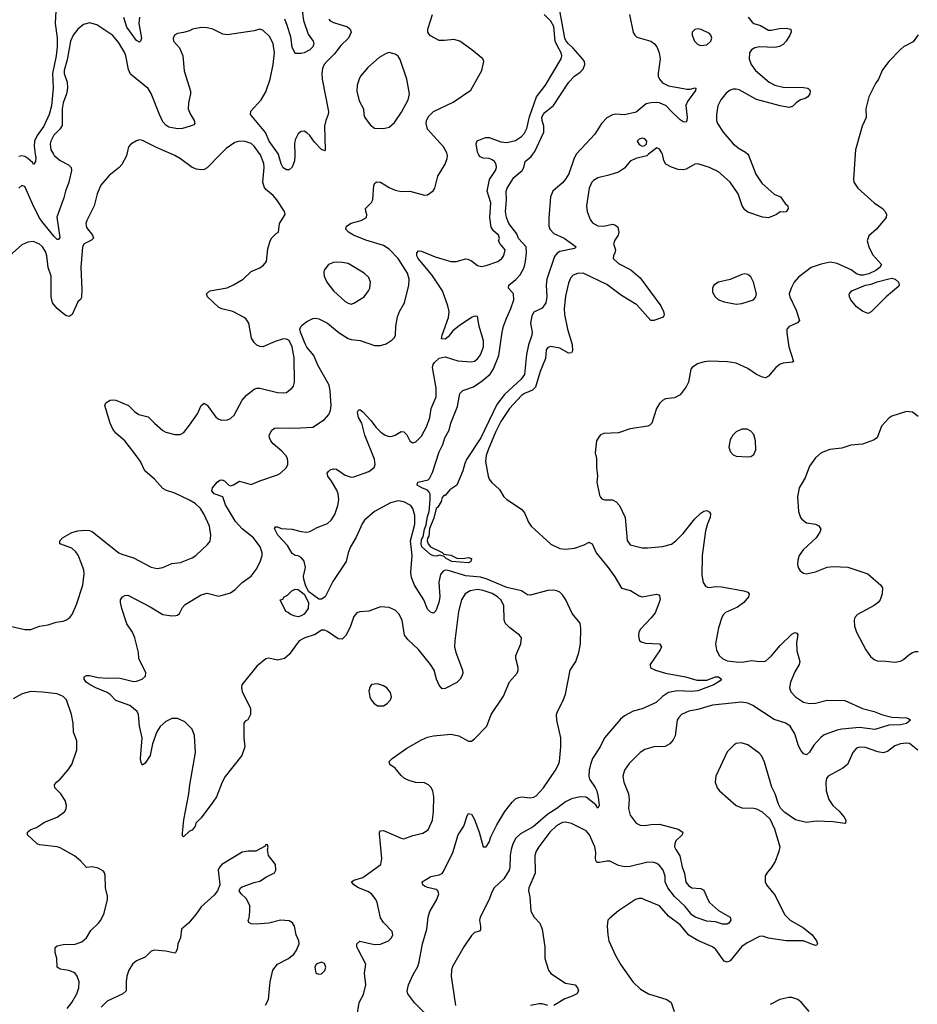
# Model space of a CAD drawing. Header units: inches. Extents: x 2057696 to 2160536, y 827480 to 1016834.
# Tile 332 of 422: x 2081955 to 2088063, y 974218 to 980915. Entities that reach past the tile are written whole.
import ezdxf

# ---------------------------------------------------------------- set-up
doc = ezdxf.new("R2010")
doc.units = ezdxf.units.IN
doc.header["$MEASUREMENT"] = 0
doc.layers.add('C0987', color=7, linetype='Continuous')
doc.layers.add('C0988', color=7, linetype='Continuous')

msp = doc.modelspace()

# ---------------------------------------------------------------- linework, layer by layer
at = {"layer": 'C0987', "color": 5}
for points, elevation in [([(2082684.7, 980000), (2082682.4, 979990), (2082650.3, 979930), (2082631.8, 979910), (2082564, 979856), (2082507.4, 979790), (2082482.3, 979730), (2082463.1, 979650), (2082411.3, 979550), (2082405.8, 979530), (2082410, 979501.6), (2082450.2, 979450), (2082456.9, 979430), (2082444.1, 979415.9), (2082393.8, 979390), (2082382.7, 979370), (2082372.2, 979230), (2082377.9, 979082.1), (2082374.8, 979025.2), (2082370, 979012.7), (2082350, 978995.1), (2082311.3, 978910), (2082299.2, 978900.8), (2082290, 978897.1), (2082270, 978903), (2082250, 978916.1), (2082209.9, 978949.9), (2082177.8, 978990), (2082169, 979030), (2082169, 979170), (2082149.8, 979230), (2082139.1, 979310), (2082130, 979337.6), (2082110, 979369.6), (2082090, 979387.6), (2082050, 979407), (2082010, 979402.9), (2081970, 979382.9), (2081802.7, 979237.3)], 480), ([(2081870, 976794.4), (2081990, 976768.5), (2082031.6, 976768.4), (2082090, 976790.4), (2082150, 976799.1), (2082203.8, 976816.2), (2082250, 976823), (2082270, 976830.7), (2082297.2, 976850), (2082311.4, 976868.6), (2082342.4, 976937.6), (2082385.1, 977070), (2082394.6, 977145.4), (2082391.6, 977170), (2082378.4, 977210), (2082352.4, 977272.4), (2082336.4, 977296.4), (2082310, 977320.3), (2082229.4, 977350), (2082229.5, 977370), (2082247.3, 977390), (2082310, 977427.1), (2082350, 977439.6), (2082396.6, 977443.4), (2082430, 977440.1), (2082450, 977432.5), (2082630, 977289.2), (2082650, 977279.2), (2082730, 977255.6), (2082850, 977191.5), (2082890, 977183.2), (2082929, 977190), (2082990, 977216.9), (2083050, 977222.3), (2083130, 977254.3), (2083153, 977270), (2083234, 977346), (2083251.3, 977368.7), (2083256.9, 977410), (2083247.1, 977470), (2083210.8, 977550), (2083186, 977590), (2083150, 977623.7), (2083110, 977647.9), (2083010, 977695.3), (2082953.6, 977713.6), (2082930, 977726.5), (2082871.5, 977790), (2082807.1, 977847.1), (2082777, 977910), (2082734.9, 977970), (2082671.1, 978050), (2082610, 978103.7), (2082589.1, 978130), (2082571, 978170), (2082534.8, 978290), (2082542.4, 978310), (2082570, 978326.5), (2082590, 978330.2), (2082610, 978327.2), (2082696.4, 978290), (2082736.5, 978250), (2082767, 978230), (2082830, 978214), (2082871.8, 978170), (2082930, 978121.7), (2082950, 978110.3), (2083010, 978094.9), (2083046.3, 978093.7), (2083071.8, 978108.2), (2083110, 978156.4), (2083165.3, 978234.7), (2083190, 978290.8), (2083210, 978307.3), (2083230, 978293.4), (2083290, 978211.8), (2083310, 978198.7), (2083330, 978192.2), (2083370, 978192.7), (2083390, 978202), (2083413.7, 978226.3), (2083470, 978327.7), (2083497.8, 978362.2), (2083550, 978401.3), (2083570, 978408.8), (2083590, 978408.9), (2083710, 978380.3), (2083750, 978376.4), (2083770, 978380.5), (2083785.2, 978390), (2083809.7, 978410.3), (2083817.4, 978422.6), (2083824.2, 978450), (2083824.1, 978615.9), (2083810.5, 978690), (2083790, 978732.7), (2083770, 978743.1), (2083750, 978744.1), (2083693.7, 978726.3), (2083610, 978689.7), (2083590, 978691.2), (2083570, 978700.5), (2083550, 978718.7), (2083532.1, 978750), (2083514.2, 978850), (2083497.3, 978877.3), (2083483, 978890), (2083406.3, 978930), (2083330, 978947.7), (2083310, 978958.4), (2083233.3, 979030), (2083227.3, 979050), (2083249.1, 979070.9), (2083367.5, 979092.5), (2083410, 979111.2), (2083476.3, 979150), (2083530, 979202), (2083590, 979226.7), (2083614.9, 979245.1), (2083634.7, 979270), (2083644.4, 979355.6), (2083659.6, 979410), (2083670, 979430.7), (2083699.5, 979460.5), (2083715.3, 979470), (2083722.7, 979530), (2083762, 979590), (2083757, 979610), (2083705.1, 979690), (2083680.2, 979720.2), (2083630, 979760.4), (2083617.9, 979777.9), (2083609.2, 979810), (2083619.3, 979910), (2083617.1, 979937.1), (2083590.6, 980000)], 480), ([(2082184.9, 980000), (2082190, 979991.7), (2082230, 979958.3), (2082288.4, 979928.4), (2082304.6, 979910), (2082306.9, 979890), (2082289.3, 979810), (2082267.3, 979750), (2082256.3, 979703.7), (2082207.3, 979572.7), (2082227.3, 979432.7), (2082219, 979421), (2082210, 979419.6), (2082190, 979439.7), (2082110, 979537.7), (2082088.8, 979570), (2082042.1, 979662.1), (2081990, 979781.3), (2081970, 979788.2), (2081949.4, 979770)], 460), ([(2082061.4, 980000), (2082064.6, 979975.4), (2082063.1, 979950), (2082050, 979929.6), (2082042.8, 979942.8), (2082011.7, 979971.7), (2081990, 979984.7), (2081970, 979988.8), (2081950, 979984.3)], 440), ([(2084249.6, 974130), (2084265.6, 974230), (2084294.2, 974285.8), (2084309.7, 974350), (2084301.3, 974430), (2084309.6, 974490), (2084257.6, 974590), (2084249.8, 974610), (2084249.8, 974630.2), (2084270, 974646.7), (2084370, 974624.2), (2084410, 974627.2), (2084465.2, 974650), (2084486, 974670), (2084494.5, 974690), (2084490, 974713.2), (2084430, 974774.5), (2084410, 974806), (2084387.1, 974910), (2084378.3, 974930), (2084350, 974969.6), (2084324.8, 974984.8), (2084261.6, 975010), (2084229.6, 975030), (2084212.3, 975050), (2084230, 975062.4), (2084290, 975080.2), (2084411.6, 975168.4), (2084419.8, 975210), (2084403.5, 975376.5), (2084404.2, 975390), (2084410, 975399.1), (2084430, 975400.3), (2084550, 975347.3), (2084570, 975344.7), (2084630, 975366), (2084698.6, 975381.4), (2084735.4, 975404.6), (2084763.5, 975470), (2084771.1, 975530), (2084773, 975630), (2084766, 975670), (2084754.1, 975694.1), (2084738, 975710), (2084710, 975723.6), (2084650, 975727.3), (2084610, 975738.4), (2084574.9, 975754.9), (2084550, 975775.1), (2084510, 975823.6), (2084475.1, 975850), (2084469.3, 975870), (2084489.3, 975890), (2084590, 975960.3), (2084690, 976017.1), (2084730, 976034.9), (2084770, 976043.8), (2084890, 976054.4), (2084943.4, 976043.4), (2085010, 976007.3), (2085030, 976007.3), (2085050, 976022.8), (2085133.6, 976110), (2085163.6, 976190), (2085246.7, 976313.3), (2085288.3, 976411.7), (2085340.7, 976470), (2085347.6, 976490), (2085347.6, 976510), (2085331.6, 976570), (2085331.8, 976590), (2085364.5, 976670), (2085369.3, 976710), (2085357.2, 976730), (2085290, 976778), (2085259.6, 976810), (2085252.3, 976832.3), (2085249.8, 976930), (2085228.9, 976970), (2085207.7, 976990), (2085170, 977013.1), (2085110, 977033.4), (2085070, 977038.8), (2085020.5, 977030), (2084986, 977010), (2084961.8, 976970), (2084942.2, 976890), (2084915.3, 976690), (2084914, 976650), (2084923.1, 976610), (2084968, 976490), (2084970.4, 976470), (2084964.9, 976450), (2084953.4, 976430), (2084930, 976407), (2084850, 976365.2), (2084830, 976364), (2084810, 976388.7), (2084792, 976430), (2084774.7, 976490), (2084749.8, 976529.8), (2084670, 976631.6), (2084598.2, 976698.2), (2084573.3, 976730), (2084558.3, 976830), (2084534.6, 976874.6), (2084510, 976899.5), (2084470, 976917.6), (2084410, 976920.7), (2084330, 976891.8), (2084270, 976887), (2084250, 976880.9), (2084230, 976856), (2084207.1, 976790), (2084176.1, 976730), (2084150, 976702), (2084123.3, 976703.3), (2084050, 976754), (2084030, 976762.6), (2084010, 976763.5), (2083966.1, 976733.9), (2083896.3, 976710), (2083856.3, 976690), (2083790, 976597.2), (2083758, 976570), (2083710, 976559.5), (2083650, 976571.8), (2083630, 976567), (2083570, 976518), (2083467.3, 976390), (2083465.5, 976370), (2083470, 976344.7), (2083524.7, 976230), (2083524.7, 976190), (2083506.8, 976153.2), (2083490, 976144), (2083480.7, 976130), (2083479.5, 976030), (2083487, 975970), (2083466, 975910), (2083353, 975767), (2083332.6, 975730), (2083293.4, 975630), (2083270, 975592), (2083190, 975486.6), (2083154.8, 975450), (2083150, 975428.7), (2083130, 975402), (2083110, 975395.3), (2083070, 975358), (2083064, 975364), (2083062, 975382), (2083072.5, 975472.5), (2083107.3, 975650), (2083113.5, 975710), (2083151.2, 975930), (2083145.4, 976045.4), (2083129.6, 976089.6), (2083080.1, 976140.1), (2083030, 976162), (2082990, 976162.4), (2082950, 976142.3), (2082910, 976107.1), (2082887.6, 976072.4), (2082859, 975990), (2082842.4, 975910), (2082810, 975857.2), (2082790, 975845.2), (2082780.9, 975860.9), (2082778, 975890), (2082788.4, 976030), (2082769.8, 976109.8), (2082762.6, 976190), (2082754.7, 976210), (2082704.5, 976250), (2082610, 976283.6), (2082570, 976325.6), (2082550, 976339.4), (2082473, 976370), (2082435.4, 976390), (2082407.9, 976410), (2082394, 976430), (2082393.8, 976446.2), (2082410, 976455.5), (2082430, 976455.2), (2082490, 976440.7), (2082550, 976436.5), (2082630, 976438.6), (2082730, 976414.4), (2082750, 976416.4), (2082788.7, 976430), (2082812.3, 976450), (2082812.7, 976472.7), (2082767, 976570), (2082762.9, 976610), (2082738.7, 976710), (2082722, 976750), (2082684.9, 976804.9), (2082649.9, 976909.9), (2082640.7, 976950), (2082641.4, 976970), (2082654, 976990), (2082670, 976999.6), (2082690, 977001.3), (2082842.6, 976922.6), (2082930, 976870.4), (2082990, 976860.4), (2083017.2, 976862.8), (2083030, 976865.5), (2083043, 976877), (2083062.4, 976917.6), (2083081.8, 976938.2), (2083190, 977004.2), (2083230, 977014), (2083310, 976994.4), (2083390, 977017.1), (2083420.8, 977039.2), (2083470, 977087.7), (2083529.7, 977130.3), (2083563.8, 977176.2), (2083591.3, 977228.7), (2083604.2, 977270), (2083604.7, 977290), (2083592.3, 977330), (2083545.7, 977390), (2083470, 977452.3), (2083422.7, 977502.7), (2083355.3, 977615.3), (2083336.9, 977670), (2083279.6, 977690), (2083261.6, 977710), (2083267.3, 977730), (2083298.4, 977770), (2083317.7, 977782.3), (2083330, 977784.9), (2083350, 977778.4), (2083377.3, 977750), (2083390, 977744.2), (2083410, 977750.4), (2083450, 977775.6), (2083530, 977754.6), (2083590, 977779.5), (2083710, 977819.3), (2083730, 977830.4), (2083770.8, 977869.2), (2083779.7, 977890), (2083781, 977910), (2083776.8, 977930), (2083766, 977950), (2083739.3, 977979.3), (2083679.8, 978030), (2083664.2, 978050), (2083655.6, 978070), (2083653.7, 978090), (2083670, 978122.4), (2083690, 978136), (2083710, 978139.6), (2083823, 978137), (2083950, 978143.1), (2084030, 978195.8), (2084059.1, 978230), (2084070, 978256), (2084074.6, 978290), (2084068.8, 978390), (2084060.3, 978430), (2083985, 978565), (2083955.8, 978630), (2083910, 978687), (2083897.4, 978710), (2083865, 978790), (2083862.6, 978810), (2083869.9, 978830), (2083879.7, 978840.3), (2083910, 978862.3), (2083950, 978882.5), (2083970, 978885.6), (2083990, 978881.3), (2084050, 978850.2), (2084130, 978785.4), (2084190, 978745.8), (2084210, 978739.1), (2084272.3, 978732.3), (2084370, 978699.3), (2084410, 978699.1), (2084449.5, 978710.5), (2084490, 978737.3), (2084505.8, 978754.2), (2084512.8, 978770), (2084514, 978830), (2084525.9, 978894.1), (2084539.3, 978930), (2084572.9, 978990), (2084602.3, 979110), (2084606.2, 979150), (2084594.6, 979190), (2084530.6, 979290), (2084470, 979353.3), (2084430, 979378.3), (2084310, 979416.3), (2084227.1, 979450), (2084192.6, 979470), (2084174, 979490), (2084178.9, 979510), (2084209.8, 979530.2), (2084279.3, 979550), (2084315.1, 979570), (2084318, 979590), (2084309.6, 979610), (2084308, 979630), (2084350, 979670.7), (2084357.7, 979690), (2084365.1, 979790), (2084373.4, 979806.6), (2084386.6, 979813.4), (2084410, 979810.3), (2084470, 979774), (2084510, 979756), (2084550, 979747.7), (2084610, 979748.7), (2084710, 979720.7), (2084730, 979722.8), (2084769.4, 979750.6), (2084781.2, 979770), (2084800.9, 979850), (2084850, 979933.4), (2084864.4, 979970), (2084867.1, 979990), (2084864.7, 980000)], 460), ([(2083321.4, 980000), (2083232, 979908), (2083210, 979895.5), (2083190, 979893.3), (2083158.5, 979898.5), (2083130, 979909.8), (2083050, 979968.2), (2083010.7, 979990.7), (2082989.5, 980000)], 480), ([(2084766.1, 974106.1), (2084644.7, 974224.7), (2084596.9, 974290), (2084590.9, 974310), (2084601.4, 974350), (2084630, 974416.3), (2084663.9, 974476.1), (2084672.9, 974507.1), (2084696.8, 974630), (2084726, 974730), (2084735.9, 974810), (2084746.9, 974850), (2084792.8, 974930), (2084806.6, 974970), (2084800.5, 974990), (2084790, 974999.1), (2084730, 975011.6), (2084710, 975021.6), (2084699.5, 975030), (2084695.1, 975050), (2084752.8, 975087.2), (2084810, 975098.4), (2084830, 975108.1), (2084839.4, 975120.6), (2084902.2, 975250), (2084938.8, 975370), (2084978.5, 975430), (2084999.7, 975500.3), (2085010, 975515.8), (2085030, 975510.4), (2085050, 975474), (2085081.6, 975390), (2085109.2, 975290), (2085130, 975289.1), (2085150, 975320.5), (2085161.8, 975358.2), (2085201.8, 975438.2), (2085257.1, 975530), (2085306.7, 975593.3), (2085330, 975614.6), (2085350, 975625), (2085370, 975628.3), (2085430, 975622.1), (2085453.4, 975626.6), (2085470, 975636.6), (2085519.8, 975690), (2085602.4, 975810), (2085622.8, 975850), (2085627.9, 975870), (2085636.8, 975970), (2085636.5, 976030), (2085609.8, 976150), (2085607.7, 976190), (2085613.8, 976210), (2085654.6, 976285.4), (2085670, 976328.2), (2085702.2, 976490), (2085738.9, 976550), (2085760.5, 976610), (2085770.5, 976670), (2085774.6, 976774.6), (2085769.8, 976810), (2085715.7, 976875.7), (2085672.1, 976970), (2085650, 977003.2), (2085630, 977020.5), (2085610, 977030.5), (2085590, 977035.2), (2085550, 977033.1), (2085430, 977001), (2085410, 977003.7), (2085369.4, 977029.4), (2085270, 977053.8), (2085130, 977112.8), (2085090, 977123.2), (2084992.1, 977132.1), (2084870, 977169), (2084850, 977170.3), (2084836.5, 977163.5), (2084819.4, 977140.6), (2084808.4, 977088.4), (2084813.2, 976990), (2084808.5, 976950), (2084786, 976894), (2084770, 976879.6), (2084750, 976886), (2084730, 976905.6), (2084705.7, 976970), (2084642.7, 977070), (2084621.2, 977121.2), (2084617.4, 977157.4), (2084625.5, 977270), (2084614.8, 977370), (2084643.9, 977483.9), (2084643.7, 977543.7), (2084630.8, 977590), (2084616.9, 977610), (2084570, 977636.5), (2084530, 977641.8), (2084479.1, 977630), (2084370, 977569.8), (2084301.5, 977510), (2084288.3, 977491.7), (2084244.3, 977395.7), (2084207.3, 977330), (2084191.4, 977290), (2084176.1, 977230), (2084085.3, 977094.7), (2084033.7, 976990), (2084010, 976974.3), (2083990, 976973.3), (2083923, 977023), (2083903.3, 977063.3), (2083888.4, 977110), (2083887, 977130), (2083899.8, 977190), (2083891.8, 977231.8), (2083870, 977256.8), (2083850, 977267.4), (2083830, 977271.1), (2083810, 977285.4), (2083778.5, 977338.5), (2083712.4, 977410), (2083690, 977454), (2083695.3, 977464.7), (2083710, 977464.9), (2083734.4, 977454.4), (2083810, 977450.3), (2083870, 977432.9), (2083909.7, 977430.3), (2083930, 977434.4), (2083979.5, 977460.5), (2084050, 977488.1), (2084074.2, 977510), (2084098.9, 977550), (2084119.8, 977610), (2084125.8, 977650), (2084121.8, 977690), (2084114.2, 977714.2), (2084077.2, 977777.2), (2084051.5, 977810), (2084047.8, 977830), (2084057.1, 977842.9), (2084067.4, 977852.6), (2084090, 977861.3), (2084110, 977857.6), (2084170, 977816.9), (2084210, 977804.5), (2084230, 977806.5), (2084330, 977842.8), (2084366.3, 977870), (2084373.5, 977890), (2084370, 977925.2), (2084303.8, 978090), (2084283.5, 978170), (2084261.5, 978210), (2084254.5, 978245.5), (2084261, 978259), (2084270, 978264.9), (2084290, 978248.4), (2084343.6, 978190), (2084380.8, 978140.8), (2084413.1, 978110), (2084442.4, 978090), (2084470, 978081.3), (2084490, 978082.7), (2084510.8, 978089.2), (2084550, 978114), (2084570, 978111), (2084590, 978091), (2084610, 978051.3), (2084620.7, 978040.7), (2084630, 978036), (2084650, 978044), (2084690, 978081.6), (2084726, 978150), (2084745.1, 978210), (2084755.4, 978270), (2084788.4, 978350), (2084789.8, 978410), (2084765.3, 978550), (2084768.5, 978570), (2084776.8, 978583.2), (2084810, 978612.4), (2084850, 978621.6), (2084935.6, 978595.6), (2085030, 978587.7), (2085050, 978593.4), (2085070, 978608.9), (2085090, 978634.9), (2085110.7, 978690), (2085110.8, 978730), (2085082, 978830), (2085070, 978895.3), (2085050, 978899.5), (2085030, 978889.6), (2084946.3, 978833.7), (2084902.2, 978797.8), (2084870, 978758), (2084850, 978741.2), (2084825.2, 978745.2), (2084829.2, 978769.2), (2084874, 978890), (2084878, 978930), (2084869, 978970), (2084832.6, 979070), (2084760, 979180), (2084666.8, 979290), (2084658.3, 979310), (2084658, 979330), (2084670, 979342), (2084690, 979341.3), (2084781.7, 979301.7), (2084890, 979271.4), (2084928.6, 979271.4), (2084990, 979288), (2085005.8, 979285.8), (2085030, 979274), (2085070, 979243.8), (2085097.3, 979237.3), (2085130, 979242.6), (2085210, 979270.3), (2085236.9, 979290), (2085249.8, 979310.2), (2085258.7, 979350), (2085224.7, 979390), (2085213.5, 979410), (2085220.3, 979430), (2085213.5, 979450), (2085178.8, 979478.8), (2085164.4, 979504.4), (2085155, 979570), (2085161.4, 979670), (2085136.5, 979750), (2085151.8, 979828.2), (2085192.1, 979890), (2085199.2, 979910), (2085198, 979930), (2085186.3, 979950), (2085170, 979962.3), (2085150, 979970.7), (2085110, 979972.4), (2085085.2, 979985.2), (2085077.2, 980000)], 440), ([(2083828.2, 980000), (2083828.5, 979990), (2083825.1, 979954.9), (2083810, 979912), (2083790, 979893.6), (2083770, 979893.3), (2083748.1, 979908.1), (2083735, 979935), (2083717.3, 979997.3), (2083715.4, 980000)], 460), ([(2085741.9, 980000), (2085741, 979999), (2085727.4, 979972.6), (2085692.3, 979867.7), (2085670, 979831.4), (2085650, 979806.6), (2085582.8, 979750), (2085568.2, 979710), (2085555.9, 979564.1), (2085556.6, 979510), (2085563.7, 979490), (2085590, 979461.4), (2085659.7, 979430), (2085742.4, 979370), (2085730, 979359.7), (2085630, 979338.3), (2085613, 979327), (2085595.3, 979304.7), (2085541.5, 979150), (2085538, 979110), (2085542.3, 979030), (2085536.5, 978990), (2085510, 978954), (2085453.7, 978926.3), (2085439.2, 978900.8), (2085430.3, 978850), (2085441.7, 978790), (2085440.1, 978770), (2085417.2, 978702.8), (2085403, 978637), (2085390, 978502.3), (2085367.8, 978470), (2085254.7, 978365.3), (2085202, 978298), (2085092.8, 978070), (2084996.1, 977923.9), (2084983.2, 977896.8), (2084970, 977846), (2084930.3, 977749.7), (2084883, 977717), (2084850, 977678), (2084842, 977678), (2084830, 977666), (2084822.8, 977637.2), (2084800.7, 977599.3), (2084788.9, 977591.1), (2084774.2, 977525.8), (2084744.9, 977455.1), (2084738.8, 977401.2), (2084730.9, 977389.1), (2084728, 977370), (2084734, 977350), (2084751, 977330), (2084830.3, 977290.3), (2084840.4, 977280.4), (2084890, 977273.1), (2084930, 977253), (2084970, 977250.6), (2085010, 977256.3), (2085030, 977250.7), (2085026, 977230), (2085010, 977222), (2084895.3, 977230), (2084856.9, 977250), (2084844.6, 977264.6), (2084814, 977274), (2084790, 977267), (2084770, 977267.6), (2084750, 977276.9), (2084691.8, 977330), (2084686.8, 977350), (2084690, 977380.5), (2084701.7, 977398.3), (2084710, 977450.5), (2084721.4, 977478.6), (2084730, 977536.3), (2084742, 977570), (2084749.3, 977650), (2084748, 977688), (2084742.3, 977702.3), (2084730, 977714.5), (2084692.7, 977730), (2084660.9, 977750), (2084664, 977770), (2084733.8, 977786.2), (2084744.5, 977795.5), (2084765.1, 977834.9), (2084810, 977974.8), (2084834.8, 978025.2), (2084848.4, 978070), (2084877.5, 978122.5), (2084890, 978170.7), (2084934.9, 978285.1), (2084950, 978372.2), (2084970, 978394), (2085042.3, 978417.7), (2085102, 978458), (2085156, 978504), (2085180.3, 978539.7), (2085215.1, 978630), (2085238.2, 978790), (2085247.9, 978830), (2085269.3, 978890), (2085297.8, 978950), (2085316.9, 979010), (2085314.5, 979050), (2085281.1, 979090), (2085284, 979110), (2085331.1, 979148.9), (2085359.8, 979180.2), (2085387.4, 979230), (2085397.7, 979270), (2085405, 979330), (2085401.4, 979370), (2085350, 979428), (2085338.3, 979458.3), (2085283.4, 979530), (2085267.1, 979570), (2085260.5, 979610), (2085268, 979690), (2085266.2, 979750), (2085271.8, 979770), (2085318.1, 979841.9), (2085375.6, 979890), (2085386, 979910), (2085395.8, 979950), (2085435.9, 979984.1), (2085447.3, 980000)], 420), ([(2086234.6, 980000), (2086222, 979990), (2086148.5, 979971.5), (2086110, 979952.7), (2086070, 979906), (2086030, 979878), (2085963.4, 979856.6), (2085890, 979839.6), (2085859.2, 979820.8), (2085848.2, 979810), (2085830.4, 979770), (2085812.7, 979650), (2085817.1, 979610), (2085836.7, 979556.7), (2085852.7, 979532.7), (2085890, 979513), (2085930, 979510.4), (2085990, 979524), (2086010, 979518), (2086024.5, 979504.5), (2086033.4, 979470), (2086028, 979450), (2086005.2, 979414.8), (2085995.2, 979390), (2086010.3, 979350), (2086006, 979330), (2085994.9, 979310), (2085992.7, 979290), (2086030, 979256.2), (2086113.1, 979213.1), (2086178.3, 979158.3), (2086317.1, 978970), (2086337.3, 978930), (2086341, 978910), (2086338, 978902), (2086330, 978888.7), (2086271.1, 978868.9), (2086250, 978869), (2086154.9, 978974.9), (2086050, 979039.3), (2085950, 979115), (2085790, 979190.8), (2085750.3, 979189.7), (2085722.5, 979177.5), (2085703.7, 979156.3), (2085690, 979124), (2085670, 979034), (2085660.2, 978950), (2085663.1, 978910), (2085683.2, 978810), (2085715.1, 978704.9), (2085716.9, 978663.1), (2085710, 978649.3), (2085690, 978647.6), (2085630, 978681.3), (2085570, 978691.6), (2085550, 978686), (2085538, 978670), (2085533.7, 978610), (2085496.7, 978523.3), (2085464.9, 978415.1), (2085444.7, 978395.3), (2085390, 978373.4), (2085370, 978358.1), (2085287.9, 978270), (2085230, 978182.2), (2085192.2, 978110), (2085142.7, 977990), (2085130.1, 977950), (2085124.8, 977910), (2085142.6, 977810), (2085150.2, 977790.2), (2085167.1, 977767.1), (2085219.9, 977719.9), (2085250, 977670.7), (2085270, 977650.6), (2085370, 977586.8), (2085390, 977561), (2085417.5, 977497.5), (2085435.3, 977470), (2085570, 977348.7), (2085630, 977318.7), (2085670, 977312.9), (2085730, 977321.5), (2085797.2, 977342.8), (2085830, 977360.5), (2085838, 977358), (2085850, 977350.8), (2085876.9, 977290), (2085959.5, 977190), (2086005, 977125), (2086050, 977049.1), (2086112, 977032), (2086170, 976996.1), (2086190, 976990.2), (2086288.3, 977008.3), (2086303.4, 977003.4), (2086310, 976996), (2086313.3, 976973.3), (2086307.6, 976950), (2086278.7, 976881.3), (2086253.1, 976846.9), (2086179.1, 976770), (2086169.1, 976750), (2086166, 976730), (2086167.4, 976707.4), (2086173.4, 976693.4), (2086183.8, 976683.8), (2086214.1, 976674.1), (2086308.9, 976668.9), (2086322.6, 976650), (2086313.4, 976630), (2086244.9, 976530), (2086247.7, 976507.7), (2086280.7, 976490), (2086350.2, 976470.2), (2086485.8, 976445.8), (2086563.1, 976423.1), (2086630, 976422.5), (2086690, 976446), (2086710, 976446), (2086730.7, 976430), (2086722, 976418), (2086679.3, 976390), (2086570, 976351.2), (2086530, 976346.7), (2086430, 976349.5), (2086370, 976338.2), (2086328.8, 976311.2), (2086285.3, 976270), (2086190, 976226.9), (2086130, 976211.1), (2086070, 976180.4), (2086043.4, 976156.6), (2085933.8, 976030), (2085904.4, 975970), (2085854, 975890), (2085838.7, 975850), (2085829.6, 975810), (2085827.9, 975767.9), (2085831.8, 975750), (2085872, 975692), (2085882.1, 975670), (2085892.5, 975627.5), (2085898, 975570), (2085890, 975552.7), (2085874.8, 975574.8), (2085810, 975626.3), (2085770, 975629.9), (2085710, 975615.3), (2085670, 975594.8), (2085610, 975549.9), (2085548.2, 975511.8), (2085450, 975424.1), (2085362.9, 975377.1), (2085331.8, 975348.2), (2085310.1, 975309.9), (2085298.8, 975270), (2085292.9, 975230), (2085291.6, 975150), (2085286.1, 975130), (2085250, 975072.1), (2085183.8, 975010), (2085164.7, 974975.3), (2085148.8, 974930), (2085088.4, 974810), (2085083.1, 974790), (2085091.4, 974750), (2085090, 974724), (2085083.4, 974716.6), (2085050, 974706.3), (2085030, 974686), (2084978.5, 974610), (2084898.8, 974470), (2084892.9, 974450), (2084891.1, 974410), (2084920.2, 974210)], 440), ([(2087640.3, 980000), (2087628.4, 979830), (2087630.5, 979810), (2087659.1, 979770), (2087769.1, 979669.1), (2087825.5, 979630), (2087845.5, 979610), (2087853.4, 979590), (2087850.6, 979570), (2087786.4, 979490), (2087734, 979446), (2087722.3, 979410), (2087732.6, 979370), (2087759, 979319), (2087818.7, 979250), (2087808.7, 979230), (2087780.2, 979210), (2087732.8, 979187.2), (2087697.3, 979177.3), (2087677.3, 979177.3), (2087650, 979187), (2087612.8, 979212.8), (2087516.9, 979256.9), (2087470, 979266.9), (2087410, 979253), (2087341, 979230), (2087255.3, 979164.7), (2087226, 979130), (2087204.7, 979090), (2087191.3, 979050), (2087196, 979030), (2087238.8, 978938.8), (2087261, 978870), (2087247.1, 978852.9), (2087190.7, 978829.3), (2087176, 978810), (2087175.3, 978784.7), (2087188.2, 978690), (2087221, 978590), (2087214.9, 978585.1), (2087150, 978578.7), (2087130, 978571.8), (2087100.2, 978550), (2087050, 978491.2), (2087030, 978478.3), (2087010, 978483.1), (2086970, 978502.6), (2086910, 978542.4), (2086830, 978579.7), (2086772.3, 978587.7), (2086650, 978592.8), (2086611.9, 978588.1), (2086566.6, 978573.4), (2086531, 978550), (2086522.8, 978537.2), (2086506.7, 978450), (2086490, 978418), (2086450, 978364.5), (2086410, 978342.9), (2086350, 978336), (2086330, 978326), (2086310, 978305.2), (2086288.7, 978271.3), (2086256.4, 978170), (2086243.1, 978156.9), (2086230, 978149.7), (2086110, 978132.8), (2086030, 978106), (2085930, 978099.5), (2085908.5, 978091.5), (2085898.8, 978081.2), (2085880.7, 978050), (2085870.7, 977970), (2085880.7, 977930), (2085880.7, 977870), (2085887.7, 977810), (2085882.8, 977770), (2085901.7, 977681.7), (2085907.1, 977667.1), (2085917.1, 977657.1), (2085934, 977650), (2085990, 977648.4), (2086015.2, 977635.2), (2086036.4, 977610), (2086076, 977530), (2086090, 977372), (2086110, 977343.8), (2086190, 977323.1), (2086230, 977322.4), (2086330, 977332.2), (2086390, 977348.8), (2086420.5, 977370), (2086470, 977420.3), (2086550, 977521.1), (2086590, 977559.5), (2086610, 977573.4), (2086630, 977577.3), (2086648, 977568), (2086655.8, 977555.8), (2086654.4, 977530), (2086634.6, 977485.4), (2086621.4, 977438.6), (2086599.7, 977270), (2086598, 977138), (2086606.9, 977086.9), (2086623.1, 977063.1), (2086635.5, 977055.5), (2086650, 977053), (2086690, 977060.3), (2086730, 977057.4), (2086882, 977030), (2086910, 977021), (2086918.8, 977010), (2086915.5, 976990), (2086883, 976950), (2086840.9, 976919.1), (2086757, 976883), (2086743.6, 976870), (2086732.7, 976850), (2086710, 976779), (2086690.4, 976670.4), (2086697.3, 976630), (2086714, 976590), (2086737.3, 976570), (2086770, 976554), (2086830, 976546.7), (2086870, 976545.5), (2086936.2, 976556.2), (2086990, 976550.4), (2087030, 976553), (2087070, 976585.5), (2087130, 976658.4), (2087210, 976734.8), (2087230, 976746), (2087243.6, 976743.6), (2087250.5, 976730.5), (2087241.6, 976678.4), (2087243.2, 976623.2), (2087263.1, 976550), (2087259.5, 976530), (2087230, 976479.5), (2087200.2, 976410), (2087193.6, 976370), (2087202.7, 976342.7), (2087233.4, 976310), (2087290, 976273.4), (2087330, 976263.5), (2087370, 976266.5), (2087450, 976287.2), (2087570, 976284.2), (2087690, 976229.2), (2087768.9, 976208.9), (2087826.5, 976186.5), (2087890, 976171.7), (2087990, 976166.8), (2088002.8, 976162.8), (2088016, 976150), (2087990, 976128.2), (2087950, 976118.7), (2087870, 976116.9), (2087773.6, 976086.4), (2087670, 976100.7), (2087549.4, 976090.6), (2087516.9, 976083.1), (2087430.1, 976049.9), (2087410, 976034.2), (2087360.1, 975979.9), (2087330, 975932), (2087310, 975916), (2087290, 975922.7), (2087270, 975946), (2087255.1, 975975.1), (2087230, 976057.6), (2087198.5, 976110), (2087169.2, 976129.2), (2087090, 976155.5), (2086944.2, 976250), (2086910, 976266), (2086867.6, 976272.4), (2086670, 976252.7), (2086570, 976223.1), (2086508.1, 976211.9), (2086458, 976190), (2086440.3, 976170), (2086430.2, 976149.8), (2086415, 976045), (2086402.2, 976017.8), (2086378.4, 975990), (2086348, 975972), (2086270, 975968.7), (2086208.6, 975951.4), (2086177.6, 975930), (2086103.4, 975856.6), (2086071.7, 975810), (2086060.3, 975770), (2086066, 975730), (2086097.4, 975650), (2086102, 975610), (2086097, 975550), (2086110, 975504.9), (2086150, 975450.4), (2086177.6, 975437.6), (2086210, 975433.6), (2086250, 975441.1), (2086310, 975442.7), (2086436.3, 975410), (2086468.4, 975390), (2086463.7, 975370), (2086420.9, 975330), (2086412.6, 975310), (2086411.4, 975290), (2086419.1, 975270), (2086447.3, 975227.3), (2086463.2, 975150), (2086478.8, 975110), (2086488.7, 975048.7), (2086506.2, 975026.2), (2086530, 975010.3), (2086590, 975006), (2086610, 974994.8), (2086637.1, 974930), (2086650.3, 974910.3), (2086710, 974856.4), (2086791, 974810), (2086794.8, 974790), (2086780.7, 974770), (2086770, 974764.2), (2086736.7, 974763.3), (2086690, 974779.7), (2086630, 974783.1), (2086551.6, 974810), (2086530, 974825.6), (2086483.7, 974883.7), (2086410, 974951.7), (2086366.5, 975010), (2086348.6, 975050), (2086347.1, 975090), (2086335, 975130), (2086310, 975162.3), (2086290, 975176.5), (2086270, 975183.7), (2086230, 975184.4), (2086110, 975154.9), (2086070, 975152.7), (2086030, 975161.5), (2085970, 975191.6), (2085950, 975191.7), (2085901.4, 975181.5), (2085883.7, 975183.7), (2085875.8, 975195.8), (2085873.7, 975210), (2085875.5, 975250), (2085869.8, 975290), (2085833.5, 975370), (2085810, 975397.4), (2085710, 975447.3), (2085670, 975457.8), (2085650, 975455.5), (2085610, 975434.6), (2085562.2, 975390), (2085487.5, 975290), (2085470, 975259.6), (2085460.6, 975230), (2085462, 975110), (2085419.5, 975010), (2085418, 974990), (2085426.7, 974950), (2085432.7, 974852.7), (2085456.3, 974810), (2085494.9, 974770), (2085510.4, 974730), (2085527.6, 974610), (2085528.7, 974530), (2085554, 974450), (2085570, 974428.5), (2085670, 974361.1), (2085734, 974350), (2085750.6, 974330), (2085757.3, 974310), (2085746.8, 974290), (2085710, 974271.6), (2085663.7, 974256.3), (2085590.5, 974209.5)], 460), ([(2086909.3, 980000), (2086914.6, 979994.6), (2086964.8, 979864.8), (2087004.3, 979804.3), (2087089.1, 979729.1), (2087133.4, 979710), (2087164.5, 979664.5), (2087182, 979650), (2087184.7, 979630), (2087170, 979609.3), (2087150, 979605.2), (2087130, 979608.7), (2087104.7, 979590), (2087050, 979568.3), (2087010, 979571.2), (2086910, 979607.1), (2086890, 979622.4), (2086872.4, 979650), (2086845.3, 979730), (2086790.8, 979810), (2086710, 979880.3), (2086649.6, 979910), (2086570, 979934.6), (2086548.4, 979931.6), (2086490, 979898.7), (2086470, 979893.3), (2086436.6, 979896.6), (2086390, 979911.8), (2086351.6, 979931.6), (2086338, 979958), (2086328.3, 980000)], 440), ([(2088070, 978216), (2088030, 978245.2), (2087990, 978249.3), (2087890, 978219.3), (2087870, 978206), (2087820.7, 978150), (2087791, 978070), (2087765.5, 978054.5), (2087690, 978027.6), (2087610, 978020.5), (2087550, 977999.7), (2087468.2, 977991.8), (2087410, 977969.7), (2087370, 977935.1), (2087330, 977878.4), (2087300.4, 977799.6), (2087258.7, 977730), (2087247, 977670), (2087255.8, 977570), (2087268.4, 977530), (2087277, 977517), (2087310, 977493), (2087370, 977483), (2087392.4, 977472.4), (2087406.8, 977450), (2087400.5, 977430), (2087374.9, 977390), (2087286.4, 977310), (2087259.5, 977270), (2087250, 977238), (2087248.8, 977210), (2087252.7, 977190), (2087266.5, 977166.5), (2087290, 977150.5), (2087310, 977146.7), (2087370, 977160.4), (2087450, 977190.4), (2087490, 977194.9), (2087590, 977190.3), (2087726.5, 977146.5), (2087814.8, 977070), (2087826.8, 977050), (2087824, 977010), (2087810.4, 976970), (2087797, 976950), (2087770.4, 976930), (2087656.3, 976870), (2087639.3, 976850), (2087633, 976830), (2087634.9, 976790), (2087650.4, 976750), (2087712.7, 976630), (2087743.9, 976583.9), (2087770, 976562.8), (2087790, 976554), (2087850, 976553), (2087910, 976545.5), (2087950, 976553), (2087970, 976563), (2088005.2, 976594.8), (2088030, 976610.4), (2088050, 976617.1), (2088070, 976617.1)], 480), ([(2082278.4, 974190), (2082310, 974230.7), (2082343.6, 974290), (2082357.6, 974330), (2082359.5, 974370), (2082347, 974410), (2082330, 974431.8), (2082290, 974447.8), (2082230, 974458), (2082209.7, 974469.7), (2082207.6, 974530), (2082196.9, 974570), (2082196, 974604), (2082210, 974615.5), (2082250, 974626), (2082333, 974627), (2082377.6, 974642.4), (2082409.6, 974670.4), (2082440.1, 974719.9), (2082492.3, 974770), (2082506.6, 974790), (2082530, 974838), (2082553, 974930), (2082552.9, 974952.9), (2082539.5, 975010), (2082536.5, 975096.5), (2082532.9, 975112.9), (2082524.7, 975124.7), (2082490, 975145.2), (2082450, 975154), (2082410, 975149), (2082370, 975193.2), (2082327.5, 975227.5), (2082230, 975282.9), (2082209.7, 975289.7), (2082090, 975302.9), (2082074, 975310), (2082009, 975370), (2082009.1, 975389.1), (2082030, 975407.3), (2082070, 975420.4), (2082124.1, 975455.9), (2082209.8, 975490.2), (2082262.7, 975530), (2082272.3, 975550), (2082274.5, 975570), (2082263.9, 975603.9), (2082234.5, 975650), (2082195.1, 975690), (2082192.3, 975710), (2082206, 975730), (2082230, 975750.5), (2082282, 975810), (2082309.5, 975850), (2082343.7, 975950), (2082343.7, 976010), (2082321.7, 976070), (2082318.5, 976130), (2082308.7, 976190), (2082272.8, 976290), (2082250.6, 976310.6), (2082209.1, 976329.1), (2082110, 976342.2), (2082030, 976344.8), (2081971.1, 976328.9), (2081910, 976296.3)], 480), ([(2088067.4, 975947.4), (2088010.9, 975990.9), (2087990, 975995.2), (2087949.5, 975990.5), (2087910, 975976.1), (2087861.5, 975938.5), (2087831, 975929), (2087794.9, 975934.9), (2087710, 975965.3), (2087670, 975967.4), (2087650, 975959.8), (2087624.7, 975930), (2087588.4, 975850), (2087556.3, 975823.7), (2087456.4, 975770), (2087446.5, 975753.5), (2087441.3, 975730), (2087442.6, 975670), (2087462, 975610), (2087487.5, 975570), (2087531.1, 975531.1), (2087564.9, 975490), (2087576.9, 975470), (2087574.4, 975450), (2087570, 975448.2), (2087490, 975460.3), (2087376.2, 975463.8), (2087310, 975453.7), (2087233.8, 975473.8), (2087162.7, 975522.7), (2087132.7, 975552.7), (2087119.3, 975579.3), (2087097.2, 975650), (2087074, 975694), (2087024.6, 975864.6), (2087004.8, 975904.8), (2086986.2, 975926.2), (2086910, 975983.6), (2086864.1, 975995.9), (2086830, 975992), (2086816.1, 975983.9), (2086770, 975936), (2086692.4, 975770), (2086688, 975730), (2086702, 975690), (2086717.3, 975670), (2086830.4, 975570.4), (2086870, 975555.5), (2086950, 975553), (2086970, 975547.7), (2087006.6, 975526.6), (2087060.7, 975480.7), (2087090.6, 975410.6), (2087128, 975290), (2087122, 975258), (2087097.1, 975190), (2087070, 975146), (2087042.8, 975117.2), (2087028, 975092), (2087027.7, 975050), (2087036.3, 975030), (2087097.1, 974957.1), (2087158.6, 974830), (2087198.8, 974790), (2087290, 974738.8), (2087347, 974690), (2087378.2, 974650), (2087383.8, 974630), (2087379.2, 974620.8), (2087370, 974617.6), (2087350, 974623.8), (2087290, 974649.9), (2087170, 974649.4), (2087050, 974668.9), (2087010, 974681.2), (2086990, 974679), (2086904.7, 974635.3), (2086870, 974611.6), (2086790, 974513.7), (2086770, 974504), (2086750, 974511.1), (2086693.1, 974590), (2086670, 974608.7), (2086570, 974653.1), (2086509.3, 974689.2), (2086450, 974759.1), (2086370, 974818), (2086310, 974887.8), (2086210, 974929.5), (2086190, 974937), (2086170, 974937), (2086146, 974930), (2086030, 974854.5), (2085970, 974804.5), (2085958.4, 974790), (2085954, 974750), (2085956.4, 974690), (2085963.7, 974650), (2086009.1, 974550), (2086047, 974487), (2086128.5, 974370), (2086180.4, 974320.4), (2086234, 974290), (2086358.8, 974250), (2086387.7, 974230), (2086408.7, 974170)], 480), ([(2083628.2, 974211.8), (2083648.3, 974251.7), (2083660.7, 974370), (2083677.7, 974450), (2083710, 974491.6), (2083785.2, 974530), (2083820.5, 974559.5), (2083837.4, 974582.6), (2083857.6, 974630), (2083854, 974650), (2083837, 974690), (2083825.2, 974750), (2083811.8, 974771.8), (2083790, 974786.6), (2083730, 974789.6), (2083650, 974769.6), (2083564.1, 974764.1), (2083530, 974765.2), (2083513.6, 974773.6), (2083509.5, 974789.5), (2083515.9, 974804.1), (2083522.4, 974850), (2083520.9, 974890), (2083497, 974937), (2083462, 974970), (2083448.7, 974990), (2083458, 975010), (2083470, 975018), (2083550, 975046.8), (2083590, 975056), (2083635.1, 975084.9), (2083690, 975112), (2083699, 975130), (2083695.3, 975170), (2083649.3, 975229.3), (2083642, 975270), (2083646, 975286), (2083642, 975302), (2083630, 975306), (2083625.4, 975294.6), (2083561.4, 975258.6), (2083510, 975259.5), (2083470, 975252), (2083330, 975169.2), (2083314, 975150), (2083306, 975130), (2083316.3, 975030), (2083302, 974990), (2083279.5, 974960.5), (2083190, 974880.9), (2083154.9, 974830), (2083103.8, 974770), (2083055.5, 974730), (2083050.3, 974670), (2083031.7, 974630), (2083026, 974590), (2083014.8, 974570), (2083010, 974567), (2082950, 974580.5), (2082870, 974587), (2082850, 974579.3), (2082810, 974539.6), (2082750, 974514.7), (2082722, 974490), (2082696.9, 974450), (2082684.9, 974410), (2082679.5, 974370), (2082680.5, 974310), (2082656.3, 974290), (2082550, 974239.7), (2082510, 974197.6)], 480), ([(2087328.2, 974170), (2087273.6, 974233.6), (2087250, 974251.3), (2087210, 974263.5), (2087190, 974264), (2087126.8, 974250), (2087062.7, 974217.3)], 520), ([(2085550, 974209.3), (2085510, 974222), (2085490, 974222), (2085432, 974210)], 460)]:
    msp.add_lwpolyline(points, dxfattribs=dict(at, elevation=elevation))
for points, elevation in [([(2084110, 979265.6), (2084090, 979263.6), (2084056, 979250), (2084027.9, 979212.1), (2084024.5, 979195.5), (2084027.7, 979170), (2084044.4, 979130), (2084090.4, 979070), (2084170, 978998.4), (2084190, 978986), (2084210, 978980.9), (2084230, 978986), (2084299.3, 979030), (2084329.6, 979070), (2084338.7, 979090), (2084342, 979130), (2084330, 979162), (2084299.6, 979190), (2084190, 979256.2), (2084150, 979264.5)], 480), ([(2086890, 979186.6), (2086870, 979182), (2086790, 979147.6), (2086710.5, 979129.5), (2086678.8, 979110), (2086670.7, 979090), (2086670, 979062), (2086686.8, 979030), (2086710, 979010.8), (2086750, 978996.3), (2086830, 978981.3), (2086870, 978984.4), (2086949.3, 979010.7), (2086964, 979030), (2086969.2, 979050), (2086949.5, 979130), (2086930, 979165.2), (2086910, 979182.7)], 460), ([(2087730, 978917.2), (2087710, 978923), (2087690, 978931.6), (2087650, 978963.1), (2087609.9, 979010), (2087602.4, 979030), (2087600.2, 979050), (2087604.1, 979055.9), (2087617.7, 979070), (2087709.9, 979110.1), (2087750, 979115.3), (2087790, 979131.9), (2087870, 979153.7), (2087890, 979157.4), (2087912.2, 979150), (2087934.9, 979130), (2087941, 979110), (2087937.3, 979102.7), (2087852, 979030), (2087750, 978928.7)], 460), ([(2086906, 978130), (2086870, 978129.2), (2086830, 978112.3), (2086807.3, 978090), (2086790, 978058), (2086780.5, 978010), (2086790, 977978), (2086810, 977954.8), (2086830, 977947.3), (2086910, 977942), (2086930, 977944.9), (2086950, 977958.8), (2086965.1, 977990), (2086962.4, 978050), (2086950, 978093.2), (2086930, 978116)], 480), ([(2083850, 976853.2), (2083830, 976857.2), (2083798, 976870), (2083783.1, 976883.1), (2083766, 976890), (2083728.7, 976968.7), (2083745.2, 976974.8), (2083754, 976990), (2083778, 977002), (2083807.6, 977030), (2083830, 977042), (2083850, 977040.3), (2083890, 977008), (2083920.2, 976950), (2083918.3, 976910), (2083890, 976872.3), (2083870, 976859.5)], 440), ([(2084390, 976397), (2084350, 976394), (2084339.8, 976380.2), (2084330.8, 976350), (2084338, 976310), (2084348, 976290), (2084365.9, 976265.8), (2084390, 976248), (2084430, 976247.7), (2084455.3, 976264.7), (2084479.3, 976290), (2084486, 976310), (2084479.1, 976339.1), (2084452.7, 976370), (2084430, 976384.5)], 480), ([(2084010, 974504), (2083972, 974490), (2083964, 974470), (2083970.9, 974430.9), (2083990, 974422.8), (2084010, 974426), (2084032.5, 974447.5), (2084039, 974470), (2084030, 974495.3)], 480)]:
    msp.add_lwpolyline(points, close=True, dxfattribs=dict(at, elevation=elevation))
at = {"layer": 'C0988', "color": 5}
for points, elevation in [([(2082202.5, 981017.5), (2082197.5, 980890), (2082210.8, 980790.8), (2082210.8, 980730.8), (2082203.8, 980670), (2082179.6, 980550), (2082184, 980450), (2082171.3, 980328.7), (2082155.7, 980270), (2082118.7, 980190), (2082073.2, 980126.8), (2082056.9, 980090), (2082054.3, 980054.3), (2082061.4, 980000)], 440), ([(2083874, 981010), (2083886.5, 980910), (2083917.2, 980817.2), (2083951.3, 980770), (2083957.6, 980750), (2083948.9, 980730), (2083928.5, 980710), (2083890, 980689.7), (2083870, 980684.2), (2083830, 980685.2), (2083809.3, 980729.3), (2083799.4, 980799.4), (2083776.1, 980876.1), (2083758.8, 980918.8)], 440), ([(2082770, 980931.6), (2082765.2, 980890), (2082784.4, 980790), (2082778, 980770), (2082770, 980762.4), (2082750, 980772.7), (2082684.3, 980864.3), (2082663.4, 980930)], 440), ([(2084864.7, 980000), (2084862.3, 980010), (2084838.7, 980050), (2084731.1, 980170), (2084720.4, 980210), (2084723.9, 980230), (2084740.4, 980259.6), (2084770, 980291.3), (2084904.7, 980355.3), (2085024.6, 980435.4), (2085099.1, 980570), (2085113.3, 980630), (2085106, 980650), (2085033, 980710), (2084950, 980769.7), (2084910, 980780.5), (2084846.5, 980773.5), (2084810, 980774.8), (2084750, 980806), (2084738.4, 980818.4), (2084732.3, 980830), (2084731.9, 980850), (2084764.4, 980950)], 460), ([(2085077.2, 980000), (2085070, 980013.2), (2085060.4, 980070), (2085068.9, 980091.1), (2085125.9, 980114.1), (2085150, 980113.2), (2085230, 980085.3), (2085270, 980078.9), (2085330, 980094.2), (2085370, 980119.6), (2085390, 980143.1), (2085405.2, 980174.8), (2085425.2, 980254.8), (2085471.2, 980390), (2085533.7, 980470), (2085639.1, 980650), (2085643.9, 980670), (2085640.5, 980690), (2085614, 980734), (2085599.9, 980770), (2085589.9, 980870), (2085570, 980905), (2085523.5, 980950)], 440), ([(2085447.3, 980000), (2085461.1, 980018.9), (2085521, 980150), (2085521, 980190), (2085509.9, 980230), (2085509.4, 980250), (2085517, 980270), (2085530, 980287.1), (2085588.2, 980331.8), (2085693, 980490), (2085729.7, 980530), (2085770, 980557.2), (2085790, 980577.6), (2085801.5, 980610), (2085797.9, 980630), (2085784.4, 980650), (2085722.3, 980722.3), (2085690, 980750.5), (2085673.4, 980770), (2085664.2, 980790), (2085628, 980990)], 420), ([(2086104.2, 980950), (2086130, 980828.2), (2086140.2, 980810), (2086155.8, 980795.8), (2086250, 980768.2), (2086275.2, 980750), (2086291.1, 980730), (2086306.5, 980690), (2086313.7, 980650), (2086299.3, 980550), (2086300.6, 980530), (2086308.3, 980510), (2086330, 980486.4), (2086370, 980465.8), (2086497.5, 980442.5), (2086517.3, 980442.7), (2086552.2, 980452.2), (2086556, 980450), (2086553, 980433), (2086500.4, 980359.6), (2086489.2, 980330.8), (2086496.9, 980250), (2086495.8, 980230), (2086490, 980219.3), (2086470, 980220.5), (2086450, 980233.3), (2086390, 980289.8), (2086354.7, 980330), (2086310, 980349), (2086290, 980352.3), (2086249.4, 980350.6), (2086217.9, 980342.1), (2086150, 980286), (2086070, 980267.1), (2086012.2, 980272.2), (2085990, 980268.6), (2085950, 980246.9), (2085914.6, 980210), (2085870, 980135.6), (2085741.9, 980000)], 420), ([(2086913.3, 980933.3), (2086938.6, 980898.6), (2086950.2, 980890.2), (2086995.2, 980875.2), (2087050, 980843.9), (2087070, 980842.9), (2087124.5, 980855.5), (2087170, 980858.4), (2087203, 980850), (2087204.6, 980830), (2087195.8, 980810), (2087171.9, 980768.1), (2087150, 980746.6), (2087126.2, 980733.8), (2087093.2, 980726.8), (2086990, 980731.6), (2086957.1, 980722.9), (2086935.5, 980710), (2086922.4, 980690), (2086919.5, 980650), (2086933.4, 980610), (2086961.7, 980570), (2087055.8, 980490), (2087093.4, 980470), (2087150, 980455.2), (2087290, 980454.9), (2087318, 980450), (2087330, 980441), (2087334.9, 980430), (2087332.2, 980410), (2087319.1, 980390), (2087300.7, 980379.3), (2087269.2, 980370.8), (2087239.3, 980350), (2087215.1, 980324.9), (2087190, 980318.3), (2087130, 980328.3), (2086970, 980372.5), (2086850, 980437.5), (2086830, 980443.7), (2086810, 980443.5), (2086790, 980436.2), (2086763.6, 980416.4), (2086725.5, 980370), (2086705.2, 980330), (2086696, 980270), (2086697.4, 980230), (2086704.6, 980210), (2086742.6, 980150), (2086810.2, 980070), (2086850, 980039.3), (2086894.6, 980014.6), (2086909.3, 980000)], 440), ([(2083715.4, 980000), (2083653.7, 980090), (2083627.6, 980147.6), (2083526.3, 980270), (2083527.1, 980292.9), (2083598.6, 980370), (2083630, 980424.9), (2083660.2, 980510), (2083680.2, 980610), (2083689.8, 980690), (2083679.3, 980750), (2083658.4, 980798.4), (2083610, 980844.7), (2083588.8, 980851.2), (2083550, 980840.5), (2083370, 980811.3), (2083337.5, 980817.5), (2083270, 980849.7), (2083230, 980859.7), (2083190, 980861.3), (2083131.3, 980850), (2083110, 980838.4), (2083070, 980827), (2083030, 980822), (2083008, 980810), (2082999.1, 980790), (2083002, 980770), (2083043.7, 980723.7), (2083064.6, 980670), (2083073.5, 980566.5), (2083118, 980430), (2083118, 980410), (2083103.6, 980350), (2083102.3, 980310), (2083114.5, 980274.5), (2083143.1, 980230), (2083148, 980210), (2083139.3, 980200.7), (2083116, 980190), (2083063.9, 980176.1), (2083030, 980173.2), (2082970, 980184.1), (2082950, 980197.1), (2082930, 980220.4), (2082905.9, 980270), (2082850, 980413.3), (2082830, 980447.6), (2082710, 980545.6), (2082696.1, 980576.1), (2082678.6, 980670), (2082670.6, 980690), (2082630, 980756.8), (2082590, 980807.3), (2082480.1, 980880.1), (2082430, 980893.3), (2082390, 980882.3), (2082350, 980849.8), (2082318.9, 980810), (2082301.5, 980770), (2082277.9, 980642.1), (2082258.4, 980570), (2082258.9, 980550), (2082277.3, 980490), (2082279.8, 980450), (2082273, 980410), (2082251.8, 980350), (2082243.9, 980310), (2082244, 980196), (2082229.2, 980170.8), (2082187.6, 980130), (2082167.5, 980090), (2082163.2, 980070), (2082166.4, 980030), (2082184.9, 980000)], 460), ([(2084059.3, 980919.3), (2084068.2, 980908.2), (2084090, 980896), (2084186.1, 980866.1), (2084203.8, 980850), (2084210.4, 980830), (2084191.8, 980790), (2084141.3, 980738.7), (2084098.1, 980681.9), (2084044.4, 980630), (2084028, 980610), (2084016, 980584), (2084011, 980550), (2084013.4, 980510), (2084056.9, 980290), (2084054.9, 980270), (2084038, 980230), (2084029.2, 980190), (2084034, 980030), (2084030, 980024), (2084010, 980032.7), (2083961.4, 980081.4), (2083930, 980126.6), (2083910, 980146.6), (2083890, 980156.2), (2083870, 980155.1), (2083850, 980139.3), (2083830, 980097.2), (2083826, 980070), (2083828.2, 980000)], 460), ([(2088070, 980813.2), (2088035.1, 980764.9), (2087970.3, 980729.7), (2087950, 980712.3), (2087870.5, 980630), (2087826.1, 980573.9), (2087798.4, 980510), (2087778.3, 980481.7), (2087732.7, 980390), (2087713.4, 980310), (2087716.3, 980250), (2087688, 980190), (2087642.4, 980030), (2087640.3, 980000)], 460), ([(2082989.5, 980000), (2082885.5, 980045.5), (2082790, 980094.5), (2082770, 980097), (2082750, 980092.3), (2082710.4, 980069.6), (2082696.3, 980050), (2082684.7, 980000)], 480), ([(2083590.6, 980000), (2083590, 980001.3), (2083550, 980055.1), (2083530, 980072.4), (2083490, 980086.6), (2083450, 980088.2), (2083419.4, 980080.6), (2083360.2, 980039.8), (2083321.4, 980000)], 480), ([(2086328.3, 980000), (2086326, 980010), (2086310, 980034), (2086290, 980044), (2086234.6, 980000)], 440)]:
    msp.add_lwpolyline(points, dxfattribs=dict(at, elevation=elevation))
for points, elevation in [([(2086570, 980853.2), (2086550, 980848.7), (2086539.8, 980840.2), (2086531.3, 980830), (2086531, 980810), (2086546.8, 980770), (2086570, 980746.8), (2086590, 980738.8), (2086630, 980744.9), (2086657.2, 980770), (2086664, 980790), (2086659, 980810), (2086650, 980822), (2086591.6, 980848.4)], 440), ([(2084470, 980691.5), (2084450, 980686.3), (2084401.7, 980658.3), (2084323.7, 980590), (2084274.9, 980530), (2084264.6, 980510), (2084251.5, 980470), (2084250.2, 980430), (2084264.4, 980364.4), (2084294, 980310), (2084296.5, 980270), (2084303.6, 980250), (2084340.2, 980200.2), (2084370, 980177), (2084430, 980174.6), (2084470, 980183.1), (2084504.9, 980215.1), (2084553.2, 980286.8), (2084599.8, 980370), (2084607.1, 980410), (2084588.6, 980510), (2084544.9, 980644.9), (2084530, 980666), (2084510, 980679.7)], 480), ([(2086190, 980109.5), (2086170, 980102.9), (2086157.1, 980090), (2086170, 980066), (2086190, 980055.5), (2086210, 980058.8), (2086221.2, 980070), (2086222.7, 980090), (2086210, 980105.2)], 440)]:
    msp.add_lwpolyline(points, close=True, dxfattribs=dict(at, elevation=elevation))

doc.saveas('drawing.dxf')
